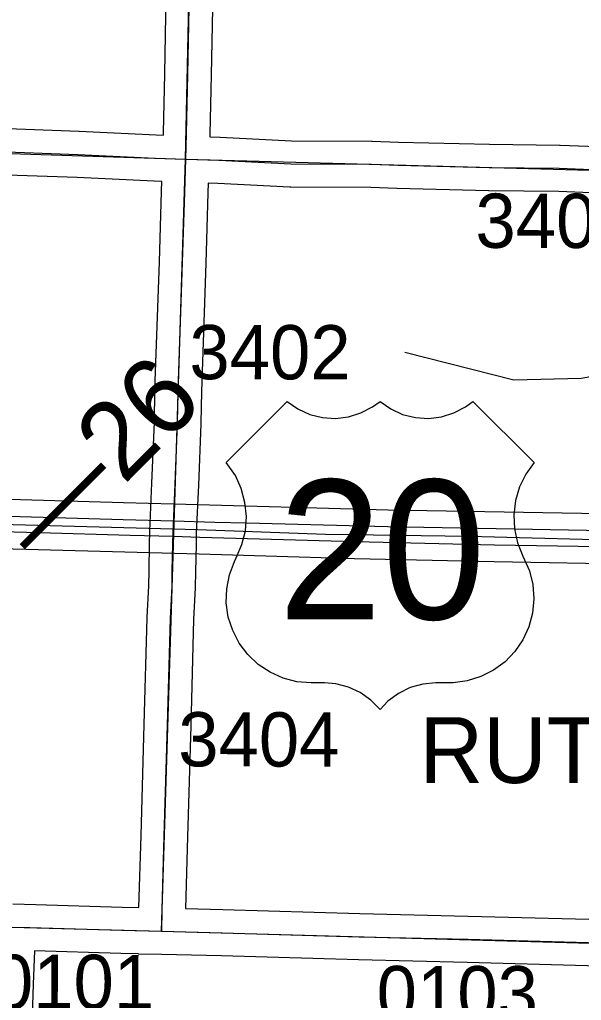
# Model space of a CAD drawing. Extents: x -157.2 to -99.3, y 12.2 to 46.2.
# Drawn here: x -123.678 to -122.952, y 34.429 to 35.695 of the extents above; entities that cross this region are included whole.
import ezdxf

# ---------------------------------------------------------------- set-up
doc = ezdxf.new("R2010")
doc.units = 0
for name, color, linetype in [('tdCoDivCarto', 7, 'Continuous'), ('tdCoHydroRiver', 7, 'Continuous'), ('tdCoPriCL', 7, 'Continuous'), ('tdCoPriDiv', 7, 'Continuous'), ('tdCoSecRdNmbr', 7, 'Continuous'), ('tdCoSecRteBand', 7, 'Continuous'), ('tdCoSecRteCL', 7, 'Continuous'), ('tdCoSectLine', 7, 'Continuous'), ('tdCoShieldUsRte', 7, 'Continuous'), ('tdCoStrucSecCoName', 7, 'Continuous'), ('tdCoSurfAsphalt', 7, 'Continuous'), ('tdCoSurfConc', 7, 'Continuous'), ('tdCoSurfGravel', 7, 'Continuous'), ('tdCoTwpBndryShd', 7, 'Continuous'), ('tdStHwyPriRefPost1', 7, 'Continuous')]:
    doc.layers.add(name, color=color, linetype=linetype)

msp = doc.modelspace()

# ---------------------------------------------------------------- linework, layer by layer
at = {"layer": 'tdCoDivCarto'}
for points in [[(-123.4789, 35.0479), (-123.5437, 35.0496), (-124.0913, 35.0656), (-124.3961, 35.0748)], [(-123.4789, 35.0479), (-123.5437, 35.0496), (-124.0913, 35.0656), (-124.3961, 35.0748)], [(-124.4824, 35.0573), (-124.3802, 35.0545), (-124.201, 35.0481), (-124.0246, 35.044), (-123.8306, 35.0379), (-123.6525, 35.0333), (-123.535, 35.03)], [(-124.4824, 35.0573), (-124.3802, 35.0545), (-124.201, 35.0481), (-124.0246, 35.044), (-123.8306, 35.0379), (-123.6525, 35.0333), (-123.535, 35.03)], [(-123.4785, 35.0479), (-123.4789, 35.0479)], [(-123.4785, 35.0479), (-123.4789, 35.0479)], [(-123.4255, 35.0464), (-123.4785, 35.0479)], [(-123.4255, 35.0464), (-123.4785, 35.0479)], [(-123.3846, 35.0453), (-123.4255, 35.0464)], [(-123.3846, 35.0453), (-123.4255, 35.0464)], [(-122.4796, 35.0272), (-122.5074, 35.0282), (-122.8521, 35.0343), (-123.2019, 35.0404), (-123.3846, 35.0453)], [(-122.4796, 35.0272), (-122.5074, 35.0282), (-122.8521, 35.0343), (-123.2019, 35.0404), (-123.3846, 35.0453)], [(-123.535, 35.03), (-123.4795, 35.0284)], [(-123.535, 35.03), (-123.4795, 35.0284)], [(-123.4795, 35.0284), (-123.4447, 35.0274), (-123.2443, 35.0216), (-123.0641, 35.0175), (-122.8749, 35.0144), (-122.699, 35.0118), (-122.5353, 35.009)], [(-123.4795, 35.0284), (-123.4447, 35.0274), (-123.2443, 35.0216), (-123.0641, 35.0175), (-122.8749, 35.0144), (-122.699, 35.0118), (-122.5353, 35.009)]]:
    msp.add_lwpolyline(points, dxfattribs=at)
at = {"layer": 'tdCoHydroRiver'}
msp.add_lwpolyline([(-123.1802, 35.266), (-123.0392, 35.2304), (-122.9524, 35.2326), (-122.8382, 35.253)], dxfattribs=at)
at = {"layer": 'tdCoPriCL'}
msp.add_lwpolyline([(-123.9247, 35.0499), (-123.448, 35.0372), (-123.2825, 35.0311), (-123.0968, 35.0286), (-122.8693, 35.0227), (-122.7801, 35.0227), (-122.759, 35.0223), (-122.53, 35.0187), (-122.4163, 35.0152), (-122.2107, 35.0068), (-121.7188, 34.9905), (-121.5689, 34.9846), (-121.5157, 34.9824), (-121.481, 34.9799), (-121.4477, 34.9792), (-121.3419, 34.9763), (-121.0844, 34.9643)], dxfattribs=at)
at = {"layer": 'tdCoPriDiv'}
for points in [[(-120.9908, 34.9968), (-121.1545, 35.0015), (-121.4798, 35.0129), (-121.4804, 35.0129), (-121.5001, 35.0136), (-121.8421, 35.0256), (-122.1788, 35.0384), (-122.479, 35.049), (-122.479, 35.049), (-122.5072, 35.05), (-122.8521, 35.0561), (-123.2018, 35.0622), (-123.4783, 35.0697), (-123.4787, 35.0697), (-123.5435, 35.0714), (-124.091, 35.0874)], [(-123.8316, 35.0161), (-123.6535, 35.0115), (-123.4457, 35.0056), (-123.2453, 34.9998), (-123.0649, 34.9957), (-122.8756, 34.9926), (-122.6997, 34.99), (-122.5326, 34.9872), (-122.3492, 34.9809), (-122.1673, 34.9752), (-121.9652, 34.9666), (-121.777, 34.9599), (-121.5536, 34.9522), (-121.4302, 34.9479), (-121.2458, 34.9417), (-121.0289, 34.9343)]]:
    msp.add_lwpolyline(points, dxfattribs=at)
at = {"layer": 'tdCoSecRteBand'}
for points in [[(-123.492, 35.5464), (-123.492, 35.549), (-123.4902, 35.6253), (-123.4873, 35.7761), (-123.4873, 35.7763), (-123.4873, 35.7764), (-123.4843, 35.8873), (-123.4821, 35.9823), (-123.4809, 36.0508), (-123.4809, 36.0509), (-123.4809, 36.0511), (-123.4786, 36.1361), (-123.4774, 36.1917), (-123.4747, 36.331), (-123.4747, 36.331), (-123.4747, 36.331), (-123.474, 36.3678), (-123.474, 36.3679), (-123.474, 36.3679), (-123.471, 36.4809), (-123.4711, 36.4809), (-123.4711, 36.4814), (-123.5688, 36.4861), (-123.7004, 36.4893)], [(-123.4273, 35.7749), (-123.4302, 35.624), (-123.4302, 35.624), (-123.4302, 35.624), (-123.432, 35.5475), (-123.432, 35.5474), (-123.432, 35.5472), (-123.4321, 35.5443), (-123.4321, 35.5442), (-123.4192, 35.5437), (-123.419, 35.5437), (-123.4188, 35.5437), (-123.3265, 35.5391), (-123.2231, 35.5386), (-123.2226, 35.5386), (-123.2221, 35.5386), (-123.1883, 35.5373), (-123.0708, 35.5344), (-122.9802, 35.5334), (-122.9798, 35.5334), (-122.9794, 35.5334), (-122.8961, 35.5302)], [(-123.7049, 35.5551), (-123.6012, 35.5514), (-123.601, 35.5514), (-123.6009, 35.5514), (-123.5014, 35.5467), (-123.492, 35.5464)], [(-123.5235, 34.5493), (-123.5208, 34.642), (-123.5208, 34.642), (-123.5208, 34.642), (-123.5166, 34.7853), (-123.5129, 34.9231), (-123.5129, 34.9235), (-123.5129, 34.9238), (-123.5108, 34.9646), (-123.5104, 34.9838), (-123.5097, 35.0189), (-123.5094, 35.0342), (-123.5094, 35.0345), (-123.5093, 35.0348), (-123.5068, 35.097), (-123.5035, 35.1757), (-123.5028, 35.2165), (-123.5028, 35.2168), (-123.5028, 35.217), (-123.4971, 35.3829), (-123.4944, 35.4736), (-123.4944, 35.4737), (-123.4944, 35.4737), (-123.494, 35.4864), (-123.4941, 35.4864), (-123.5037, 35.4867), (-123.5039, 35.4867), (-123.504, 35.4867), (-123.6035, 35.4914), (-123.7072, 35.4951)], [(-122.8984, 35.4702), (-122.9813, 35.4734), (-123.0716, 35.4744), (-123.0719, 35.4744), (-123.0721, 35.4744), (-123.19, 35.4774), (-123.1901, 35.4774), (-123.1903, 35.4774), (-123.2238, 35.4786), (-123.3274, 35.4791), (-123.3281, 35.4791), (-123.3288, 35.4791), (-123.4216, 35.4838), (-123.434, 35.4842), (-123.4344, 35.4718), (-123.4372, 35.3811), (-123.4372, 35.381), (-123.4372, 35.3809), (-123.4428, 35.2152), (-123.4436, 35.1743), (-123.4436, 35.1739), (-123.4436, 35.1736), (-123.4468, 35.0945), (-123.4494, 35.0326), (-123.4497, 35.0176), (-123.4504, 34.9826), (-123.4509, 34.9629), (-123.4509, 34.9624), (-123.4509, 34.962), (-123.4529, 34.9211), (-123.4566, 34.7836), (-123.4566, 34.7836), (-123.4566, 34.7836), (-123.4608, 34.6403), (-123.4635, 34.5478), (-123.4632, 34.5478), (-123.4153, 34.5466), (-123.4152, 34.5466), (-123.4151, 34.5466), (-123.2384, 34.5414), (-123.0982, 34.5382), (-123.0981, 34.5382), (-123.0981, 34.5382), (-122.9425, 34.534)], [(-123.6864, 34.5539), (-123.6566, 34.5531), (-123.6566, 34.5531), (-123.5454, 34.5498), (-123.5235, 34.5493)], [(-122.7112, 34.4125), (-122.709, 34.447), (-122.708, 34.4666), (-122.7086, 34.4666), (-122.7086, 34.4668), (-122.7572, 34.4691), (-122.944, 34.4741), (-122.9441, 34.4741), (-122.9441, 34.4741), (-123.0996, 34.4783), (-123.2399, 34.4815), (-123.24, 34.4815), (-123.2401, 34.4815), (-123.4168, 34.4866), (-123.4945, 34.4886), (-123.5243, 34.489), (-123.5243, 34.4893), (-123.5469, 34.4898), (-123.547, 34.4898), (-123.5471, 34.4898), (-123.6585, 34.4931), (-123.6601, 34.4502), (-123.6643, 34.315)]]:
    msp.add_lwpolyline(points, dxfattribs=at)
at = {"layer": 'tdCoSecRteCL'}
for points in [[(-123.463, 35.5153), (-123.462, 35.5482), (-123.4602, 35.6246), (-123.4573, 35.7756), (-123.4543, 35.8865), (-123.4521, 35.9817), (-123.4509, 36.0503), (-123.4486, 36.1354), (-123.4474, 36.1911), (-123.4447, 36.3304), (-123.444, 36.3672), (-123.441, 36.4821), (-123.4409, 36.5108)], [(-124.4615, 35.5477), (-124.4474, 35.5475), (-124.3944, 35.5466), (-124.3083, 35.5438), (-124.222, 35.5414), (-124.1283, 35.5382), (-124.0087, 35.5345), (-123.8893, 35.5315), (-123.7774, 35.5281), (-123.7061, 35.5251), (-123.6023, 35.5214), (-123.5026, 35.5167), (-123.463, 35.5153)], [(-123.4939, 34.5185), (-123.4935, 34.5462), (-123.4908, 34.6412), (-123.4866, 34.7844), (-123.4829, 34.9223), (-123.4808, 34.9635), (-123.4804, 34.9832), (-123.4797, 35.0182), (-123.4794, 35.0335), (-123.4768, 35.0957), (-123.4736, 35.1748), (-123.4728, 35.216), (-123.4671, 35.382), (-123.4644, 35.4727), (-123.463, 35.5153)], [(-123.463, 35.5153), (-123.4203, 35.5138), (-123.3273, 35.5091), (-123.2232, 35.5086), (-123.1892, 35.5073), (-123.0713, 35.5044), (-122.9806, 35.5034), (-122.8972, 35.5002), (-122.8198, 35.4975), (-122.7576, 35.4955), (-122.6649, 35.4933), (-122.5317, 35.4896), (-122.4658, 35.4882)], [(-123.6874, 34.5239), (-123.6646, 34.5233), (-123.5462, 34.5198), (-123.4939, 34.5185)], [(-123.4939, 34.5185), (-123.416, 34.5166), (-123.2392, 34.5115), (-123.0989, 34.5082), (-122.9433, 34.5041), (-122.7561, 34.4991), (-122.6986, 34.4964), (-122.6779, 34.4959)]]:
    msp.add_lwpolyline(points, dxfattribs=at)
at = {"layer": 'tdCoSectLine'}
for points in [[(-123.4634, 35.5153), (-123.4477, 36.239), (-123.4459, 36.2545), (-123.4413, 36.5108)], [(-124.4619, 35.5477), (-123.4634, 35.5153)], [(-123.4943, 34.5185), (-123.4634, 35.5153)], [(-123.4634, 35.5153), (-122.4662, 35.4882)], [(-123.6878, 34.5239), (-123.4943, 34.5185)], [(-123.4943, 34.5185), (-122.6783, 34.4959)]]:
    msp.add_lwpolyline(points, dxfattribs=at)
at = {"layer": 'tdCoShieldUsRte'}
msp.add_lwpolyline([(-123.411, 35.1238), (-123.3321, 35.2026), (-123.3183, 35.1929), (-123.3029, 35.1858), (-123.2866, 35.1817), (-123.2697, 35.1806), (-123.2529, 35.1826), (-123.2368, 35.1876), (-123.2218, 35.1954), (-123.2121, 35.2026), (-123.1983, 35.1929), (-123.1829, 35.1858), (-123.1665, 35.1817), (-123.1497, 35.1806), (-123.1329, 35.1826), (-123.1167, 35.1876), (-123.1018, 35.1954), (-123.0921, 35.2026), (-123.0132, 35.1238), (-123.0239, 35.1088), (-123.032, 35.0923), (-123.0372, 35.0746), (-123.0393, 35.0563), (-123.0384, 35.0379), (-123.0344, 35.02), (-123.0275, 35.0029), (-123.019, 34.9839), (-123.0146, 34.966), (-123.0133, 34.9477), (-123.015, 34.9293), (-123.0198, 34.9116), (-123.0275, 34.8949), (-123.0379, 34.8797), (-123.0506, 34.8664), (-123.0654, 34.8555), (-123.0819, 34.8472), (-123.0994, 34.8417), (-123.1177, 34.8393), (-123.1268, 34.8392), (-123.1402, 34.8392), (-123.157, 34.8376), (-123.1733, 34.833), (-123.1884, 34.8256), (-123.202, 34.8155), (-123.2121, 34.8049), (-123.2239, 34.817), (-123.2377, 34.8267), (-123.253, 34.8338), (-123.2694, 34.838), (-123.284, 34.8392), (-123.3012, 34.8392), (-123.3195, 34.8407), (-123.3373, 34.8453), (-123.3541, 34.8528), (-123.3694, 34.863), (-123.3828, 34.8756), (-123.3939, 34.8903), (-123.4024, 34.9066), (-123.4081, 34.9241), (-123.4107, 34.9423), (-123.4102, 34.9607), (-123.4067, 34.9788), (-123.4003, 34.996), (-123.3978, 35.0008), (-123.3905, 35.0177), (-123.3861, 35.0355), (-123.3848, 35.0539), (-123.3866, 35.0722), (-123.3913, 35.09), (-123.399, 35.1067)], close=True, dxfattribs=at)
at = {"layer": 'tdCoSurfAsphalt'}
for points in [[(-123.4768, 35.0957), (-123.4736, 35.1748), (-123.4728, 35.216), (-123.4671, 35.382), (-123.4644, 35.4727), (-123.463, 35.5153), (-123.462, 35.5482), (-123.4602, 35.6246), (-123.4573, 35.7756)], [(-123.4939, 34.5185), (-123.4935, 34.5462), (-123.4908, 34.6412), (-123.4866, 34.7844), (-123.4829, 34.9223), (-123.4808, 34.9635), (-123.4804, 34.9832)], [(-123.6874, 34.5239), (-123.6646, 34.5233), (-123.5462, 34.5198), (-123.4939, 34.5185)], [(-123.4939, 34.5185), (-123.416, 34.5166), (-123.2392, 34.5115), (-123.0989, 34.5082), (-122.9433, 34.5041), (-122.7561, 34.4991), (-122.6986, 34.4964), (-122.6779, 34.4959), (-122.6476, 34.4952), (-122.5854, 34.4937), (-122.4939, 34.491), (-122.4419, 34.4895), (-122.2777, 34.4848), (-122.1243, 34.4804)]]:
    msp.add_lwpolyline(points, dxfattribs=at)
at = {"layer": 'tdCoSurfConc'}
msp.add_lwpolyline([(-123.4804, 34.9832), (-123.4797, 35.0182), (-123.4794, 35.0335), (-123.4768, 35.0957)], dxfattribs=at)
at = {"layer": 'tdCoSurfGravel'}
msp.add_lwpolyline([(-123.7061, 35.5251), (-123.6023, 35.5214), (-123.5026, 35.5167), (-123.463, 35.5153), (-123.4203, 35.5138), (-123.3273, 35.5091), (-123.2232, 35.5086), (-123.1892, 35.5073), (-123.0713, 35.5044), (-122.9806, 35.5034), (-122.8972, 35.5002), (-122.8198, 35.4975), (-122.7576, 35.4955), (-122.6649, 35.4933), (-122.5317, 35.4896), (-122.4658, 35.4882), (-122.4602, 35.4881)], dxfattribs=at)
at = {"layer": 'tdCoTwpBndryShd'}
msp.add_lwpolyline([(-127.6868, 34.6493), (-127.5523, 34.6452), (-126.6944, 34.619), (-126.5525, 34.6145), (-125.6836, 34.5854), (-125.511, 34.5791), (-124.6813, 34.5527), (-124.5042, 34.5479), (-123.6878, 34.5239), (-123.4943, 34.5185), (-122.6783, 34.4959), (-122.4942, 34.491), (-121.7333, 34.4697), (-121.4972, 34.4637), (-120.7399, 34.4392), (-120.5012, 34.4313), (-119.7489, 34.4024)], dxfattribs=at)

# ---------------------------------------------------------------- texts
at = {"layer": 'tdCoSecRdNmbr'}
for s, rotation, p in [('3401', 359.9055, (-123.0889, 35.4008)), ('3402', 359.9052, (-123.4584, 35.2312)), ('3404', 359.9052, (-123.4728, 34.7314)), ('0101', 359.9051, (-123.7122, 34.4184)), ('0103', 359.9055, (-123.2165, 34.4038))]:
    msp.add_text(s, height=0.07, rotation=rotation, dxfattribs=at).set_placement(p)
at = {"layer": 'tdCoShieldUsRte'}
msp.add_text('20', height=0.18, dxfattribs=at).set_placement((-123.3435, 34.9213))
at = {"layer": 'tdCoStrucSecCoName'}
msp.add_text('RUTLAND B-180', height=0.085, dxfattribs=at).set_placement((-123.161, 34.7099))
at = {"layer": 'tdStHwyPriRefPost1'}
msp.add_text('‒‒26', height=0.1, rotation=45, dxfattribs=at).set_placement((-123.6481, 34.9889))

doc.saveas('drawing.dxf')
